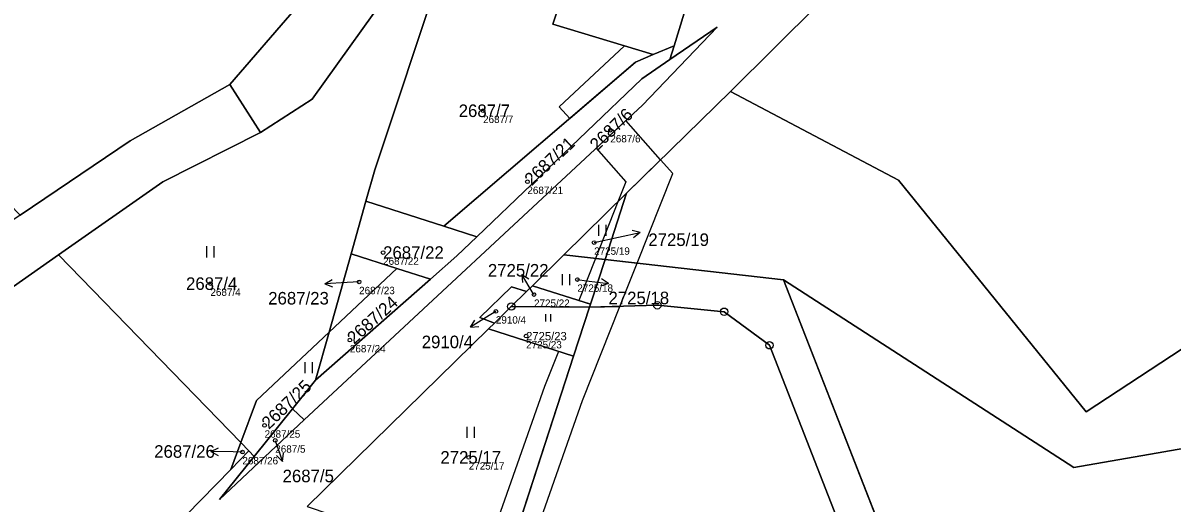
# Model space of a CAD drawing. Extents: x -761891 to -756141, y -1178507 to -1171885.
# Drawn here: x -757416.5 to -757260.7, y -1175018.6 to -1174953.6 of the extents above; entities that cross this region are included whole.
import ezdxf

# ---------------------------------------------------------------- set-up
doc = ezdxf.new("R2010")
doc.units = 0
for name, color, linetype in [('Definiční body', 7, 'Continuous'), ('Hranice parcel', 7, 'Continuous'), ('Parcelní čísla', 7, 'Continuous'), ('Polygon parcely', 7, 'Continuous'), ('Pop  PČ popisy', 7, 'Continuous'), ('Věcná břemena k části', 7, 'Continuous'), ('Značky bodu BP', 7, 'Continuous'), ('Značky kultur', 7, 'Continuous')]:
    doc.layers.add(name, color=color, linetype=linetype)

msp = doc.modelspace()

# ---------------------------------------------------------------- linework, layer by layer
at = {"layer": 'Definiční body'}
for centre in [(-757354.14, -1174965.48), (-757336.9, -1174968.11), (-757348.14, -1174975.1), (-757339.09, -1174983.34), (-757367.69, -1174984.7), (-757341.37, -1174988.36), (-757391.09, -1174988.91), (-757370.94, -1174988.68), (-757347.24, -1174990.4), (-757352.41, -1174992.67), (-757348.31, -1174996.03), (-757372.19, -1174996.57), (-757383.75, -1175008.13), (-757382.3, -1175010.17), (-757386.76, -1175011.75), (-757356.09, -1175012.46)]:
    msp.add_circle(centre, 0.25, dxfattribs=at)
at = {"layer": 'Hranice parcel'}
for p, q in [((-757325.54, -1174947.76), (-757328.27, -1174956.66)), ((-757331.08, -1174957.87), (-757328.27, -1174956.66)), ((-757328.27, -1174956.66), (-757328.85, -1174958.55)), ((-757388.48, -1174961.92), (-757384.31, -1174968.41)), ((-757334.69, -1174976.64), (-757320.63, -1174962.85)), ((-757343.21, -1174985.01), (-757334.69, -1174976.64)), ((-757334.69, -1174976.64), (-757337.62, -1174985.64)), ((-757372.02, -1174984.88), (-757370.01, -1174977.75)), ((-757370.01, -1174977.75), (-757359.45, -1174981.14)), ((-757359.45, -1174981.14), (-757355, -1174982.57)), ((-757411.66, -1174985.03), (-757386.98, -1175010.46)), ((-757375, -1174995.47), (-757372.02, -1174984.88)), ((-757372.02, -1174984.88), (-757365.84, -1174986.86)), ((-757347.46, -1174989.19), (-757343.21, -1174985.01)), ((-757337.62, -1174985.64), (-757343.21, -1174985.01)), ((-757337.62, -1174985.64), (-757339.6, -1174991.71)), ((-757313.43, -1174988.38), (-757337.62, -1174985.64)), ((-757375, -1174995.47), (-757365.84, -1174986.86)), ((-757365.84, -1174986.86), (-757361.29, -1174988.31)), ((-757361.29, -1174988.31), (-757376.84, -1175002.01)), ((-757348.26, -1174989.98), (-757347.46, -1174989.19)), ((-757347.46, -1174989.19), (-757339.6, -1174991.71)), ((-757313.43, -1174988.38), (-757260.69, -1175123.53)), ((-757350.32, -1174992.01), (-757348.26, -1174989.98)), ((-757352.61, -1174994.25), (-757350.32, -1174992.01)), ((-757350.32, -1174992.01), (-757339.73, -1174992.12)), ((-757339.73, -1174992.12), (-757341.89, -1174998.75)), ((-757339.6, -1174991.71), (-757339.73, -1174992.12)), ((-757353.41, -1174995.04), (-757352.61, -1174994.25)), ((-757377.98, -1175019.11), (-757353.41, -1174995.04)), ((-757375, -1174995.47), (-757376.84, -1175002.01)), ((-757341.89, -1174998.75), (-757353.41, -1174995.04)), ((-757341.89, -1174998.75), (-757351.44, -1175028.09)), ((-757376.84, -1175002.01), (-757379.96, -1175005.89)), ((-757379.96, -1175005.89), (-757385.15, -1175012.35)), ((-757379.96, -1175005.89), (-757378.41, -1175007.37)), ((-757388.33, -1175014.1), (-757386.98, -1175010.46)), ((-757385.88, -1175011.59), (-757388.33, -1175014.1)), ((-757386.98, -1175010.46), (-757385.88, -1175011.59)), ((-757385.15, -1175012.35), (-757385.88, -1175011.59))]:
    msp.add_line(p, q, dxfattribs=at)
for points in [[(-757190.1, -1174871.56), (-757248.17, -1174902.71), (-757264.74, -1174912.18), (-757284.78, -1174927.27), (-757320.63, -1174962.85)], [(-757352.71, -1174924.82), (-757368.24, -1174933.49), (-757374.39, -1174940.41), (-757379.49, -1174951.52), (-757388.48, -1174961.92)], [(-757384.31, -1174968.41), (-757377.29, -1174963.9), (-757365.5, -1174947.42), (-757358.75, -1174943.15)], [(-757359.98, -1174946.85), (-757368.81, -1174973.48), (-757370.01, -1174977.75)], [(-757331.08, -1174957.87), (-757344.67, -1174953.74), (-757344.07, -1174951.83), (-757359.98, -1174946.85)], [(-757133, -1174954), (-757138.62, -1174971.21), (-757151.62, -1174982.77), (-757215.2, -1175003.59), (-757274.1, -1175013.83), (-757313.43, -1174988.38)], [(-757328.85, -1174958.55), (-757322.42, -1174954.15), (-757332.56, -1174964.72), (-757378.41, -1175007.37)], [(-757359.45, -1174981.14), (-757333.49, -1174958.91), (-757331.08, -1174957.87)], [(-757328.85, -1174958.55), (-757332.63, -1174961.15), (-757355, -1174982.57)], [(-757416.89, -1174979.63), (-757401.97, -1174969.54), (-757388.48, -1174961.92)], [(-757320.63, -1174962.85), (-757297.84, -1174974.88), (-757272.43, -1175006.28), (-757234.71, -1174981.55), (-757218.19, -1174996.17), (-757197.15, -1174991.85), (-757171.91, -1174978), (-757154.32, -1174975.89), (-757141, -1174965.18)], [(-757384.31, -1174968.41), (-757397.52, -1174975.11), (-757411.66, -1174985.03)], [(-757355, -1174982.57), (-757357.69, -1174985.14), (-757361.29, -1174988.31)], [(-757411.66, -1174985.03), (-757431.22, -1174998.75), (-757478.29, -1175046.34)], [(-757352.61, -1174994.25), (-757354.58, -1174993.51), (-757350.29, -1174989.33), (-757348.26, -1174989.98)], [(-757114.09, -1175299.01), (-757112.42, -1175292.72), (-757140.3, -1175258.55), (-757156.68, -1175239.97), (-757174.44, -1175225.67), (-757198.15, -1175217.78), (-757220.3, -1175197), (-757240.02, -1175184.32), (-757251.97, -1175174), (-757265.53, -1175138.72), (-757265.68, -1175124.5), (-757315.33, -1174997.27), (-757321.48, -1174992.72), (-757330.53, -1174991.85), (-757339.73, -1174992.12)], [(-757386.98, -1175010.46), (-757384.87, -1175004.75), (-757375, -1174995.47)], [(-757378.41, -1175007.37), (-757389.84, -1175018.18), (-757385.15, -1175012.35)], [(-757388.33, -1175014.1), (-757398.37, -1175024.37), (-757419.22, -1175058.93), (-757433.84, -1175088.37)]]:
    msp.add_lwpolyline(points, dxfattribs=at)
at = {"layer": 'Polygon parcely'}
for points in [[(-757343.21, -1174985.01), (-757334.69, -1174976.64), (-757320.63, -1174962.85), (-757284.78, -1174927.27), (-757264.74, -1174912.18), (-757248.17, -1174902.71), (-757190.1, -1174871.56), (-757170.45, -1174861.59)], [(-757251.92, -1174893.81), (-757263.25, -1174900.42), (-757267.47, -1174902.87), (-757276.34, -1174908.76), (-757284.02, -1174915.04), (-757289.98, -1174919.9), (-757300.06, -1174929.83), (-757299.13, -1174929.91), (-757297.76, -1174931.81), (-757314.22, -1174947.21), (-757317.28, -1174946.89), (-757321.83, -1174950.52), (-757325.54, -1174947.76), (-757328.27, -1174956.66), (-757328.85, -1174958.55), (-757322.42, -1174954.15), (-757332.56, -1174964.72), (-757378.41, -1175007.37), (-757389.84, -1175018.18), (-757385.15, -1175012.35), (-757385.88, -1175011.59), (-757388.33, -1175014.1), (-757398.37, -1175024.37)], [(-757377.98, -1175019.11), (-757353.41, -1174995.04), (-757352.61, -1174994.25), (-757354.58, -1174993.51), (-757350.29, -1174989.33), (-757348.26, -1174989.98), (-757347.46, -1174989.19), (-757343.21, -1174985.01)], [(-757172.01, -1175221.21), (-757195.53, -1175213.38), (-757217.21, -1175193.04), (-757236.99, -1175177.38), (-757249.93, -1175165.36), (-757260.54, -1175137.77), (-757260.69, -1175123.53), (-757313.43, -1174988.38), (-757337.62, -1174985.64), (-757339.6, -1174991.71), (-757339.73, -1174992.12), (-757330.53, -1174991.85), (-757321.48, -1174992.72), (-757315.33, -1174997.27), (-757265.68, -1175124.5), (-757265.53, -1175138.72), (-757251.97, -1175174), (-757240.02, -1175184.32), (-757220.3, -1175197), (-757198.15, -1175217.78), (-757174.44, -1175225.67)], [(-757265.68, -1175124.5), (-757315.33, -1174997.27), (-757321.48, -1174992.72), (-757330.53, -1174991.85), (-757339.73, -1174992.12), (-757341.89, -1174998.75), (-757351.44, -1175028.09)]]:
    msp.add_lwpolyline(points, dxfattribs=at)
for points in [[(-757297.84, -1174974.88), (-757272.43, -1175006.28), (-757234.71, -1174981.55), (-757218.19, -1174996.17), (-757197.15, -1174991.85), (-757171.91, -1174978), (-757154.32, -1174975.89), (-757141, -1174965.18), (-757153.9, -1174958.04), (-757156.79, -1174954.34), (-757148.83, -1174948.12), (-757190.1, -1174871.56), (-757248.17, -1174902.71), (-757264.74, -1174912.18), (-757284.78, -1174927.27), (-757320.63, -1174962.85)], [(-757151.62, -1174982.77), (-757215.2, -1175003.59), (-757274.1, -1175013.83), (-757313.43, -1174988.38), (-757260.69, -1175123.53), (-757232.78, -1175108.72), (-757223.61, -1175102.35), (-757215.7, -1175118.89), (-757189.65, -1175154.4), (-757181.26, -1175146.91), (-757161.28, -1175102.75), (-757130.92, -1175044.91), (-757093.42, -1175020.58), (-757048.7, -1174979.22), (-757027.08, -1174958.01), (-757012, -1174936.9), (-757029.03, -1174916.07), (-757044.79, -1174916.77), (-757061.65, -1174930.25), (-757077.71, -1174909.44), (-757097.5, -1174923.96), (-757127, -1174945.62), (-757133, -1174954), (-757138.62, -1174971.21)], [(-757350.44, -1174917.24), (-757353.04, -1174915.51), (-757442.56, -1174953.17), (-757416.89, -1174979.63), (-757401.97, -1174969.54), (-757388.48, -1174961.92), (-757379.49, -1174951.52), (-757374.39, -1174940.41), (-757368.24, -1174933.49), (-757352.71, -1174924.82), (-757351.64, -1174921.26)], [(-757337.85, -1174939.68), (-757325.54, -1174947.76), (-757321.83, -1174950.52), (-757317.28, -1174946.89), (-757314.49, -1174942.63), (-757314.74, -1174938.68), (-757317.93, -1174935.87), (-757329.86, -1174928.82), (-757342.28, -1174922.71), (-757352.71, -1174924.82), (-757368.24, -1174933.49), (-757374.39, -1174940.41), (-757379.49, -1174951.52), (-757388.48, -1174961.92), (-757384.31, -1174968.41), (-757377.29, -1174963.9), (-757365.5, -1174947.42), (-757358.75, -1174943.15), (-757355.03, -1174940.81), (-757342.69, -1174938.45)], [(-757331.08, -1174957.87), (-757328.27, -1174956.66), (-757325.54, -1174947.76), (-757337.85, -1174939.68), (-757342.69, -1174938.45), (-757355.03, -1174940.81), (-757358.75, -1174943.15), (-757359.98, -1174946.85), (-757344.07, -1174951.83), (-757344.67, -1174953.74)], [(-757359.98, -1174946.85), (-757358.75, -1174943.15), (-757365.5, -1174947.42), (-757377.29, -1174963.9), (-757384.31, -1174968.41), (-757397.52, -1174975.11), (-757411.66, -1174985.03), (-757386.98, -1175010.46), (-757384.87, -1175004.75), (-757375, -1174995.47), (-757372.02, -1174984.88), (-757370.01, -1174977.75), (-757368.81, -1174973.48)], [(-757331.08, -1174957.87), (-757344.67, -1174953.74), (-757344.07, -1174951.83), (-757359.98, -1174946.85), (-757368.81, -1174973.48), (-757370.01, -1174977.75), (-757359.45, -1174981.14), (-757333.49, -1174958.91)], [(-757133, -1174954), (-757141, -1174965.18), (-757154.32, -1174975.89), (-757171.91, -1174978), (-757197.15, -1174991.85), (-757218.19, -1174996.17), (-757234.71, -1174981.55), (-757272.43, -1175006.28), (-757297.84, -1174974.88), (-757320.63, -1174962.85), (-757334.69, -1174976.64), (-757337.62, -1174985.64), (-757313.43, -1174988.38), (-757274.1, -1175013.83), (-757215.2, -1175003.59), (-757151.62, -1174982.77), (-757138.62, -1174971.21)], [(-757332.63, -1174961.15), (-757355, -1174982.57), (-757357.69, -1174985.14), (-757361.29, -1174988.31), (-757376.84, -1175002.01), (-757379.96, -1175005.89), (-757378.41, -1175007.37), (-757332.56, -1174964.72), (-757322.42, -1174954.15), (-757328.85, -1174958.55)], [(-757355, -1174982.57), (-757332.63, -1174961.15), (-757328.85, -1174958.55), (-757328.27, -1174956.66), (-757331.08, -1174957.87), (-757333.49, -1174958.91), (-757359.45, -1174981.14)], [(-757534.92, -1175098.53), (-757539.19, -1175105.88), (-757568.16, -1175140.32), (-757573.69, -1175153.85), (-757568.34, -1175155.9), (-757562.14, -1175141.36), (-757530.12, -1175102.67), (-757484.77, -1175053.29), (-757478.29, -1175046.34), (-757431.22, -1174998.75), (-757411.66, -1174985.03), (-757397.52, -1174975.11), (-757384.31, -1174968.41), (-757388.48, -1174961.92), (-757401.97, -1174969.54), (-757416.89, -1174979.63), (-757431.82, -1174989.73), (-757482, -1175042.87), (-757488.29, -1175049.9)], [(-757334.69, -1174976.64), (-757343.21, -1174985.01), (-757337.62, -1174985.64)], [(-757361.29, -1174988.31), (-757357.69, -1174985.14), (-757355, -1174982.57), (-757359.45, -1174981.14), (-757370.01, -1174977.75), (-757372.02, -1174984.88), (-757365.84, -1174986.86)], [(-757388.33, -1175014.1), (-757386.98, -1175010.46), (-757411.66, -1174985.03), (-757431.22, -1174998.75), (-757478.29, -1175046.34), (-757477.57, -1175048.23), (-757441.56, -1175084.13), (-757433.84, -1175088.37), (-757419.22, -1175058.93), (-757398.37, -1175024.37)], [(-757375, -1174995.47), (-757365.84, -1174986.86), (-757372.02, -1174984.88)], [(-757339.6, -1174991.71), (-757337.62, -1174985.64), (-757343.21, -1174985.01), (-757347.46, -1174989.19)], [(-757376.84, -1175002.01), (-757361.29, -1174988.31), (-757365.84, -1174986.86), (-757375, -1174995.47)], [(-757348.26, -1174989.98), (-757350.29, -1174989.33), (-757354.58, -1174993.51), (-757352.61, -1174994.25), (-757350.32, -1174992.01)], [(-757350.32, -1174992.01), (-757339.73, -1174992.12), (-757339.6, -1174991.71), (-757347.46, -1174989.19), (-757348.26, -1174989.98)], [(-757341.89, -1174998.75), (-757339.73, -1174992.12), (-757350.32, -1174992.01), (-757352.61, -1174994.25), (-757353.41, -1174995.04)], [(-757386.98, -1175010.46), (-757385.88, -1175011.59), (-757385.15, -1175012.35), (-757379.96, -1175005.89), (-757376.84, -1175002.01), (-757375, -1174995.47), (-757384.87, -1175004.75)], [(-757341.89, -1174998.75), (-757353.41, -1174995.04), (-757377.98, -1175019.11), (-757351.44, -1175028.09)], [(-757379.96, -1175005.89), (-757385.15, -1175012.35), (-757389.84, -1175018.18), (-757378.41, -1175007.37)], [(-757388.33, -1175014.1), (-757385.88, -1175011.59), (-757386.98, -1175010.46)]]:
    msp.add_lwpolyline(points, close=True, dxfattribs=at)
at = {"layer": 'Pop  PČ popisy'}
for p, q in [((-757335.8, -1174982.62), (-757332.86, -1174982)), ((-757332.86, -1174982), (-757333.95, -1174981.71)), ((-757332.86, -1174982), (-757333.74, -1174982.69)), ((-757339.09, -1174983.34), (-757335.8, -1174982.62)), ((-757347.34, -1174990.24), (-757348.89, -1174987.67)), ((-757348.89, -1174987.67), (-757347.94, -1174988.27)), ((-757348.89, -1174987.67), (-757348.8, -1174988.78)), ((-757337.15, -1174988.88), (-757338.08, -1174988.26)), ((-757375.58, -1174988.92), (-757374.6, -1174988.36)), ((-757372.58, -1174988.76), (-757375.58, -1174988.92)), ((-757375.58, -1174988.92), (-757374.55, -1174989.36)), ((-757370.94, -1174988.68), (-757372.58, -1174988.76)), ((-757341.37, -1174988.36), (-757340.13, -1174988.51)), ((-757340.13, -1174988.51), (-757337.15, -1174988.88)), ((-757337.15, -1174988.88), (-757338.21, -1174989.25)), ((-757347.24, -1174990.4), (-757347.34, -1174990.24)), ((-757352.41, -1174992.67), (-757353.31, -1174993.23)), ((-757353.31, -1174993.23), (-757355.85, -1174994.82)), ((-757355.85, -1174994.82), (-757355.27, -1174993.86)), ((-757355.85, -1174994.82), (-757354.74, -1174994.71)), ((-757391.03, -1175011.67), (-757390.02, -1175011.18)), ((-757388.03, -1175011.72), (-757391.03, -1175011.67)), ((-757391.03, -1175011.67), (-757390.04, -1175012.19)), ((-757382.3, -1175010.17), (-757381.32, -1175013.01)), ((-757386.76, -1175011.75), (-757388.03, -1175011.72)), ((-757381.32, -1175013.01), (-757382.12, -1175012.22)), ((-757381.32, -1175013.01), (-757381.18, -1175011.9))]:
    msp.add_line(p, q, dxfattribs=at)
at = {"layer": 'Věcná břemena k části'}
for points in [[(-757343.85, -1174964.93), (-757342.41, -1174966.55), (-757333.49, -1174958.91), (-757331.08, -1174957.87), (-757335, -1174956.68)], [(-757335.88, -1174977.81), (-757334.69, -1174976.64), (-757330.09, -1174972.13), (-757334.82, -1174966.82), (-757338.84, -1174970.56), (-757334.81, -1174975.11)], [(-757330.09, -1174972.13), (-757334.69, -1174976.64), (-757335.88, -1174977.81), (-757338.93, -1174985.49), (-757337.62, -1174985.64), (-757333.27, -1174986.13), (-757328.45, -1174973.98)], [(-757341.19, -1174991.2), (-757339.6, -1174991.71), (-757339.73, -1174992.12), (-757335.59, -1174992), (-757333.27, -1174986.13), (-757337.62, -1174985.64), (-757338.93, -1174985.49)]]:
    msp.add_lwpolyline(points, close=True, dxfattribs=at)
msp.add_lwpolyline([(-757357.14, -1175051.69), (-757340.66, -1175004.77), (-757335.59, -1174992), (-757339.73, -1174992.12), (-757341.89, -1174998.75), (-757343.93, -1174998.09), (-757345.81, -1175002.85), (-757354.34, -1175027.11)], dxfattribs=at)
at = {"layer": 'Značky bodu BP'}
for centre, radius in [((-757330.53, -1174991.85), 0.5), ((-757350.32, -1174992.01), 0.5), ((-757350.32, -1174992.01), 0.0303), ((-757330.53, -1174991.85), 0.0303), ((-757321.48, -1174992.72), 0.5), ((-757321.48, -1174992.72), 0.0303), ((-757315.33, -1174997.27), 0.5), ((-757315.33, -1174997.27), 0.0303)]:
    msp.add_circle(centre, radius, dxfattribs=at)
at = {"layer": 'Značky kultur'}
for p, q in [((-757338.46, -1174982.45), (-757338.46, -1174980.95)), ((-757337.46, -1174982.45), (-757337.46, -1174980.95)), ((-757391.6, -1174985.35), (-757391.6, -1174983.85)), ((-757390.6, -1174985.35), (-757390.6, -1174983.85)), ((-757343.39, -1174989.13), (-757343.39, -1174987.63)), ((-757342.39, -1174989.13), (-757342.39, -1174987.63)), ((-757345.65, -1174994.06), (-757345.65, -1174993.05)), ((-757344.98, -1174994.06), (-757344.98, -1174993.05)), ((-757378.26, -1175001.04), (-757378.26, -1174999.54)), ((-757377.26, -1175001.04), (-757377.26, -1174999.54)), ((-757356.32, -1175009.81), (-757356.32, -1175008.31)), ((-757355.32, -1175009.81), (-757355.32, -1175008.31))]:
    msp.add_line(p, q, dxfattribs=at)

# ---------------------------------------------------------------- texts
at = {"layer": 'Definiční body'}
for s, p in [('2687/7', (-757354.14, -1174967.14)), ('2687/6', (-757336.9, -1174969.77)), ('2687/21', (-757348.14, -1174976.76)), ('2725/19', (-757339.09, -1174985)), ('2687/22', (-757367.69, -1174986.36)), ('2687/4', (-757391.09, -1174990.57)), ('2687/23', (-757370.94, -1174990.34)), ('2725/18', (-757341.37, -1174990.02)), ('2725/22', (-757347.24, -1174992.06)), ('2910/4', (-757352.41, -1174994.33)), ('2687/24', (-757372.19, -1174998.23)), ('2725/23', (-757348.31, -1174997.69)), ('2687/25', (-757383.75, -1175009.79)), ('2687/5', (-757382.3, -1175011.83)), ('2687/26', (-757386.76, -1175013.41)), ('2725/17', (-757356.09, -1175014.12))]:
    msp.add_text(s, height=1, dxfattribs=at).set_placement(p)
at = {"layer": 'Parcelní čísla'}
for s, height, p in [('2687/7', 1.7, (-757357.45, -1174966.33)), ('2725/19', 1.7, (-757331.75, -1174983.81)), ('2687/22', 1.7, (-757367.69, -1174985.55)), ('2725/22', 1.7, (-757353.49, -1174987.95)), ('2687/4', 1.7, (-757394.4, -1174989.76)), ('2687/23', 1.7, (-757383.26, -1174991.74)), ('2725/18', 1.7, (-757337.15, -1174991.7)), ('2910/4', 1.7, (-757362.46, -1174997.66)), ('2725/23', 1.139, (-757348.31, -1174996.6)), ('2687/26', 1.7, (-757398.71, -1175012.51)), ('2725/17', 1.7, (-757359.93, -1175013.31)), ('2687/5', 1.7, (-757381.31, -1175015.83))]:
    msp.add_text(s, height=height, dxfattribs=at).set_placement(p)
for s, rotation, p in [('2687/6', 44, (-757338.69, -1174971.02)), ('2687/21', 43, (-757347.56, -1174975.72)), ('2687/24', 42, (-757371.62, -1174997.2)), ('2687/25', 44, (-757383.16, -1175008.74))]:
    msp.add_text(s, height=1.7, rotation=rotation, dxfattribs=at).set_placement(p)

doc.saveas('drawing.dxf')
